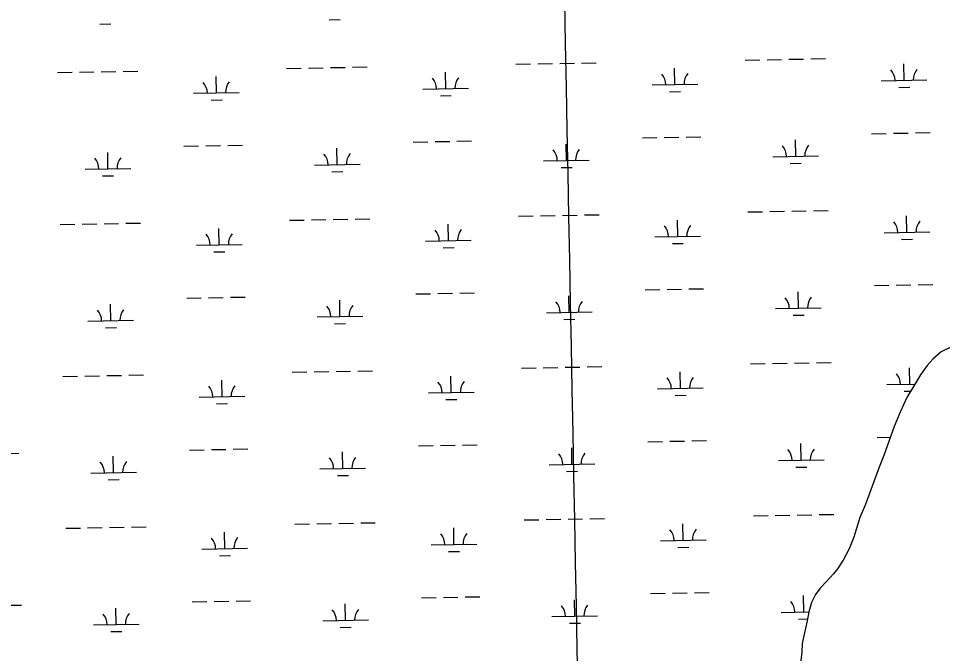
# Model space of a CAD drawing. Extents: x 3957609 to 3995875, y 234277 to 260273.
# Drawn here: x 3987141 to 3989164, y 245780 to 247170 of the extents above; entities that cross this region are included whole.
import ezdxf

# ---------------------------------------------------------------- set-up
doc = ezdxf.new("R2010")
doc.units = 0
for name, color, linetype in [('V-GRID-MAJR', 7, 'Continuous'), ('V-RIVR-EDGE', 7, 'Continuous'), ('V-WETL-SWMP', 7, 'Continuous')]:
    doc.layers.add(name, color=color, linetype=linetype)

msp = doc.modelspace()

# ---------------------------------------------------------------- linework, layer by layer
at = {"layer": 'V-GRID-MAJR'}
msp.add_spline([(3988472.963, 240204.959), (3988414.381, 243232.915), (3988297.143, 249292.685), (3988179.905, 255352.445), (3988121.249, 258384.254)], degree=3, dxfattribs=at)
at = {"layer": 'V-RIVR-EDGE'}
msp.add_lwpolyline([(3989184.293, 246451.586), (3989161.697, 246440.621), (3989143.947, 246425.388), (3989130.944, 246410.845), (3989116.281, 246390.117), (3989100.914, 246364.814), (3989086.515, 246340.719), (3989071.481, 246308.676), (3989058.232, 246276.67), (3989035.882, 246213.532), (3989025.886, 246187.543), (3988994.805, 246104.591), (3988983.437, 246077.781), (3988970.008, 246034.859), (3988959.809, 246009.062), (3988947.204, 245984.607), (3988934.303, 245964.907), (3988925.395, 245954.018), (3988910.252, 245937.448), (3988896.843, 245923.292), (3988886.608, 245909.398), (3988877.641, 245891.366), (3988871.702, 245870.814), (3988868.116, 245851.696), (3988860.84, 245818.619), (3988857.409, 245801.686), (3988856.412, 245782.025), (3988852.328, 245748.02)], dxfattribs=at)
at = {"layer": 'V-WETL-SWMP'}
for p, q in [((3987821.506, 247167.345), (3987845.502, 247167.782)), ((3987319.681, 247158.221), (3987343.677, 247158.657)), ((3988828.215, 247080.993), (3988860.209, 247081.575)), ((3988876.207, 247081.866), (3988908.201, 247082.447)), ((3987728.58, 247060.998), (3987760.575, 247061.58)), ((3987776.572, 247061.871), (3987808.567, 247062.453)), ((3987824.565, 247062.744), (3987856.559, 247063.325)), ((3987872.557, 247063.616), (3987904.551, 247064.198)), ((3988230.405, 247070.123), (3988262.4, 247070.705)), ((3988278.398, 247070.996), (3988310.392, 247071.577)), ((3988326.39, 247071.868), (3988358.384, 247072.45)), ((3988374.382, 247072.741), (3988406.376, 247073.323)), ((3988578.587, 247025.704), (3988577.932, 247061.698)), ((3988732.231, 247079.248), (3988764.225, 247079.83)), ((3988780.223, 247080.12), (3988812.217, 247080.702)), ((3989080.412, 247034.828), (3989079.757, 247070.822)), ((3987226.755, 247051.874), (3987258.75, 247052.455)), ((3987274.747, 247052.746), (3987306.742, 247053.328)), ((3987322.74, 247053.619), (3987354.734, 247054.201)), ((3987370.732, 247054.491), (3987402.726, 247055.073)), ((3987574.936, 247007.454), (3987574.282, 247043.448)), ((3988076.762, 247016.579), (3988076.107, 247052.573)), ((3988528.595, 247024.795), (3988628.578, 247026.613)), ((3989030.42, 247033.919), (3989130.403, 247035.737)), ((3987524.945, 247006.545), (3987624.928, 247008.363)), ((3988026.77, 247015.67), (3988126.753, 247017.488)), ((3988065.044, 247000.932), (3988089.04, 247001.369)), ((3988566.869, 247010.057), (3988590.865, 247010.493)), ((3989068.694, 247019.182), (3989092.69, 247019.618)), ((3987563.219, 246991.808), (3987587.215, 246992.244)), ((3989105.098, 246919.826), (3989137.093, 246920.408)), ((3988005.464, 246899.831), (3988037.459, 246900.413)), ((3988053.456, 246900.704), (3988085.451, 246901.286)), ((3988101.448, 246901.577), (3988133.443, 246902.158)), ((3988507.289, 246908.956), (3988539.284, 246909.538)), ((3988555.281, 246909.829), (3988587.276, 246910.411)), ((3988603.273, 246910.701), (3988635.268, 246911.283)), ((3988842.922, 246868.621), (3988842.268, 246904.615)), ((3989009.114, 246918.081), (3989041.109, 246918.663)), ((3989057.106, 246918.954), (3989089.101, 246919.535)), ((3987503.639, 246890.707), (3987535.634, 246891.288)), ((3987551.631, 246891.579), (3987583.626, 246892.161)), ((3987599.623, 246892.452), (3987631.618, 246893.034)), ((3987839.272, 246850.372), (3987838.617, 246886.366)), ((3988341.097, 246859.497), (3988340.442, 246895.491)), ((3987337.447, 246841.247), (3987336.792, 246877.241)), ((3988291.105, 246858.588), (3988391.089, 246860.406)), ((3988792.93, 246867.712), (3988892.914, 246869.53)), ((3987287.455, 246840.338), (3987387.439, 246842.156)), ((3987789.28, 246849.463), (3987889.264, 246851.281)), ((3988329.379, 246843.85), (3988353.376, 246844.286)), ((3988831.205, 246852.975), (3988855.201, 246853.411)), ((3987325.729, 246825.601), (3987349.725, 246826.037)), ((3987827.554, 246834.725), (3987851.55, 246835.162)), ((3988236.454, 246737.503), (3988268.448, 246738.085)), ((3988284.446, 246738.376), (3988316.44, 246738.957)), ((3988332.438, 246739.248), (3988364.432, 246739.83)), ((3988380.43, 246740.121), (3988412.424, 246740.703)), ((3988738.279, 246746.628), (3988770.273, 246747.209)), ((3988786.271, 246747.5), (3988818.265, 246748.082)), ((3988834.263, 246748.373), (3988866.257, 246748.955)), ((3988882.255, 246749.246), (3988914.249, 246749.827)), ((3989086.46, 246702.208), (3989085.805, 246738.202)), ((3987232.803, 246719.254), (3987264.798, 246719.835)), ((3987280.795, 246720.126), (3987312.79, 246720.708)), ((3987328.788, 246720.999), (3987360.782, 246721.581)), ((3987376.78, 246721.871), (3987408.774, 246722.453)), ((3987734.628, 246728.378), (3987766.623, 246728.96)), ((3987782.621, 246729.251), (3987814.615, 246729.833)), ((3987830.613, 246730.124), (3987862.607, 246730.705)), ((3987878.605, 246730.996), (3987910.599, 246731.578)), ((3988082.81, 246683.959), (3988082.155, 246719.953)), ((3988584.635, 246693.084), (3988583.98, 246729.078)), ((3987580.985, 246674.834), (3987580.33, 246710.828)), ((3989036.468, 246701.299), (3989136.451, 246703.117)), ((3988032.818, 246683.05), (3988132.801, 246684.868)), ((3988534.643, 246692.175), (3988634.626, 246693.993)), ((3988572.917, 246677.437), (3988596.913, 246677.873)), ((3989074.742, 246686.562), (3989098.738, 246686.998)), ((3987530.993, 246673.925), (3987630.976, 246675.743)), ((3987569.267, 246659.188), (3987593.263, 246659.624)), ((3988071.092, 246668.312), (3988095.088, 246668.749)), ((3988513.337, 246576.336), (3988545.332, 246576.918)), ((3988561.329, 246577.209), (3988593.324, 246577.791)), ((3988609.321, 246578.081), (3988641.316, 246578.663)), ((3989015.162, 246585.461), (3989047.157, 246586.043)), ((3989063.154, 246586.334), (3989095.149, 246586.915)), ((3989111.146, 246587.206), (3989143.141, 246587.788)), ((3987509.687, 246558.087), (3987541.682, 246558.668)), ((3987557.679, 246558.959), (3987589.674, 246559.541)), ((3987605.671, 246559.832), (3987637.666, 246560.414)), ((3988011.512, 246567.211), (3988043.507, 246567.793)), ((3988059.504, 246568.084), (3988091.499, 246568.666)), ((3988107.496, 246568.957), (3988139.491, 246569.538)), ((3988347.145, 246526.877), (3988346.491, 246562.871)), ((3988848.97, 246536.001), (3988848.316, 246571.995)), ((3987343.495, 246508.627), (3987342.84, 246544.621)), ((3987845.32, 246517.752), (3987844.665, 246553.746)), ((3988798.978, 246535.092), (3988898.962, 246536.91)), ((3987795.328, 246516.843), (3987895.312, 246518.661)), ((3988297.153, 246525.968), (3988397.137, 246527.786)), ((3988837.253, 246520.355), (3988861.249, 246520.791)), ((3987293.503, 246507.718), (3987393.487, 246509.536)), ((3987833.602, 246502.105), (3987857.599, 246502.542)), ((3988335.428, 246511.23), (3988359.424, 246511.666)), ((3987331.777, 246492.981), (3987355.773, 246493.417)), ((3988744.327, 246414.008), (3988776.321, 246414.589)), ((3988792.319, 246414.88), (3988824.313, 246415.462)), ((3988840.311, 246415.753), (3988872.305, 246416.335)), ((3988888.303, 246416.626), (3988920.298, 246417.207)), ((3987740.677, 246395.758), (3987772.671, 246396.34)), ((3987788.669, 246396.631), (3987820.663, 246397.213)), ((3987836.661, 246397.504), (3987868.655, 246398.085)), ((3987884.653, 246398.376), (3987916.647, 246398.958)), ((3988242.502, 246404.883), (3988274.496, 246405.465)), ((3988290.494, 246405.756), (3988322.488, 246406.337)), ((3988338.486, 246406.628), (3988370.48, 246407.21)), ((3988386.478, 246407.501), (3988418.472, 246408.083)), ((3988590.683, 246360.464), (3988590.028, 246396.458)), ((3989092.508, 246369.588), (3989091.853, 246405.582)), ((3987238.851, 246386.634), (3987270.846, 246387.215)), ((3987286.844, 246387.506), (3987318.838, 246388.088)), ((3987334.836, 246388.379), (3987366.83, 246388.961)), ((3987382.828, 246389.251), (3987414.822, 246389.833)), ((3987587.033, 246342.214), (3987586.378, 246378.208)), ((3988088.858, 246351.339), (3988088.203, 246387.333)), ((3988540.691, 246359.555), (3988640.674, 246361.373)), ((3989042.516, 246368.679), (3989103.94, 246369.796)), ((3989080.79, 246353.942), (3989094.566, 246354.192)), ((3987537.041, 246341.305), (3987637.024, 246343.123)), ((3988038.866, 246350.43), (3988138.849, 246352.248)), ((3988077.14, 246335.692), (3988101.136, 246336.129)), ((3988578.965, 246344.817), (3988602.961, 246345.253)), ((3987575.315, 246326.568), (3987599.311, 246327.004)), ((3989021.21, 246252.841), (3989049.982, 246253.364)), ((3988017.56, 246234.591), (3988049.555, 246235.173)), ((3988065.552, 246235.464), (3988097.547, 246236.046)), ((3988113.544, 246236.337), (3988145.539, 246236.918)), ((3988519.385, 246243.716), (3988551.38, 246244.298)), ((3988567.377, 246244.589), (3988599.372, 246245.171)), ((3988615.37, 246245.461), (3988647.364, 246246.043)), ((3988855.018, 246203.381), (3988854.364, 246239.375)), ((3987109.894, 246218.087), (3987141.889, 246218.669)), ((3987349.543, 246176.007), (3987348.889, 246212.001)), ((3987515.735, 246225.467), (3987547.73, 246226.048)), ((3987563.727, 246226.339), (3987595.722, 246226.921)), ((3987611.719, 246227.212), (3987643.714, 246227.794)), ((3987851.368, 246185.132), (3987850.714, 246221.126)), ((3988353.193, 246194.257), (3988352.539, 246230.251)), ((3988303.201, 246193.348), (3988403.185, 246195.166)), ((3988805.026, 246202.472), (3988905.01, 246204.29)), ((3987299.551, 246175.098), (3987399.535, 246176.916)), ((3987801.376, 246184.223), (3987901.36, 246186.041)), ((3988341.476, 246178.61), (3988365.472, 246179.046)), ((3988843.301, 246187.735), (3988867.297, 246188.171)), ((3987337.826, 246160.36), (3987361.822, 246160.797)), ((3987839.651, 246169.485), (3987863.647, 246169.922)), ((3988248.55, 246072.263), (3988280.544, 246072.845)), ((3988296.542, 246073.136), (3988328.536, 246073.717)), ((3988344.534, 246074.008), (3988376.528, 246074.59)), ((3988392.526, 246074.881), (3988424.521, 246075.463)), ((3988750.375, 246081.388), (3988782.369, 246081.969)), ((3988798.367, 246082.26), (3988830.361, 246082.842)), ((3988846.359, 246083.133), (3988878.354, 246083.715)), ((3988894.351, 246084.006), (3988926.346, 246084.587)), ((3987244.9, 246054.014), (3987276.894, 246054.595)), ((3987292.892, 246054.886), (3987324.886, 246055.468)), ((3987340.884, 246055.759), (3987372.878, 246056.341)), ((3987388.876, 246056.631), (3987420.87, 246057.213)), ((3987746.725, 246063.138), (3987778.719, 246063.72)), ((3987794.717, 246064.011), (3987826.711, 246064.593)), ((3987842.709, 246064.884), (3987874.703, 246065.465)), ((3987890.701, 246065.756), (3987922.696, 246066.338)), ((3988094.906, 246018.719), (3988094.251, 246054.713)), ((3988596.731, 246027.844), (3988596.076, 246063.838)), ((3987593.081, 246009.594), (3987592.426, 246045.588)), ((3987543.089, 246008.685), (3987643.072, 246010.503)), ((3988044.914, 246017.81), (3988144.897, 246019.628)), ((3988546.739, 246026.935), (3988646.722, 246028.753)), ((3988585.013, 246012.197), (3988609.009, 246012.633)), ((3987581.363, 245993.948), (3987605.359, 245994.384)), ((3988083.188, 246003.072), (3988107.184, 246003.509)), ((3988525.433, 245911.096), (3988557.428, 245911.678)), ((3988573.425, 245911.969), (3988605.42, 245912.551)), ((3988621.418, 245912.841), (3988653.412, 245913.423)), ((3987521.783, 245892.847), (3987553.778, 245893.428)), ((3987569.775, 245893.719), (3987601.77, 245894.301)), ((3987617.767, 245894.592), (3987649.762, 245895.174)), ((3987857.416, 245852.512), (3987856.762, 245888.506)), ((3988023.608, 245901.971), (3988055.603, 245902.553)), ((3988071.6, 245902.844), (3988103.595, 245903.426)), ((3988119.593, 245903.717), (3988151.587, 245904.298)), ((3988359.241, 245861.637), (3988358.587, 245897.631)), ((3988861.066, 245870.761), (3988860.412, 245906.755)), ((3987115.942, 245885.467), (3987147.937, 245886.049)), ((3987355.591, 245843.387), (3987354.937, 245879.381)), ((3988811.074, 245869.852), (3988871.744, 245870.955)), ((3987807.424, 245851.603), (3987907.408, 245853.421)), ((3988309.249, 245860.728), (3988409.233, 245862.546)), ((3988849.349, 245855.115), (3988868.825, 245855.469)), ((3987305.599, 245842.478), (3987405.583, 245844.296)), ((3987343.874, 245827.74), (3987367.87, 245828.177)), ((3987845.699, 245836.865), (3987869.695, 245837.302)), ((3988347.524, 245845.99), (3988371.52, 245846.426))]:
    msp.add_line(p, q, dxfattribs=at)
msp.add_lwpolyline([(3989184.293, 246451.586), (3989161.697, 246440.621), (3989143.947, 246425.387), (3989130.945, 246410.844), (3989116.28, 246390.117), (3989100.914, 246364.814), (3989086.515, 246340.72), (3989071.481, 246308.677), (3989058.232, 246276.67), (3989035.882, 246213.533), (3989025.886, 246187.543), (3988994.805, 246104.591), (3988983.436, 246077.78), (3988970.008, 246034.858), (3988959.809, 246009.062), (3988947.203, 245984.607), (3988934.304, 245964.908), (3988925.395, 245954.017), (3988910.251, 245937.447), (3988896.844, 245923.292), (3988886.607, 245909.399), (3988877.642, 245891.365), (3988871.703, 245870.813), (3988868.117, 245851.696), (3988860.84, 245818.618), (3988857.409, 245801.686), (3988856.412, 245782.025), (3988852.329, 245748.019)], dxfattribs=at)
for centre, start, end in [((3988523.344, 247025.174), 0.269879, 41.813537), ((3988633.812, 247027.183), 140.269876, 181.813534), ((3989025.169, 247034.299), 0.269879, 41.813537), ((3989135.637, 247036.307), 140.269876, 181.813534), ((3987519.694, 247006.925), 0.269879, 41.813537), ((3987630.162, 247008.933), 140.269876, 181.813534), ((3988021.519, 247016.049), 0.269879, 41.813537), ((3988131.987, 247018.058), 140.269876, 181.813534), ((3988285.855, 246858.967), 0.269879, 41.813537), ((3988396.322, 246860.976), 140.269876, 181.813534), ((3988787.68, 246868.092), 0.269879, 41.813537), ((3988898.147, 246870.1), 140.269876, 181.813534), ((3987282.204, 246840.718), 0.269879, 41.813537), ((3987392.672, 246842.726), 140.269876, 181.813534), ((3987784.029, 246849.842), 0.269879, 41.813537), ((3987894.497, 246851.851), 140.269876, 181.813534), ((3989031.217, 246701.679), 0.269879, 41.813537), ((3989141.685, 246703.687), 140.269876, 181.813534), ((3987525.742, 246674.305), 0.269879, 41.813537), ((3987636.21, 246676.313), 140.269876, 181.813534), ((3988027.567, 246683.429), 0.269879, 41.813537), ((3988138.035, 246685.438), 140.269876, 181.813534), ((3988529.392, 246692.554), 0.269879, 41.813537), ((3988639.86, 246694.563), 140.269876, 181.813534), ((3988793.728, 246535.472), 0.269879, 41.813537), ((3988904.195, 246537.48), 140.269876, 181.813534), ((3987790.078, 246517.222), 0.269879, 41.813537), ((3987900.545, 246519.231), 140.269876, 181.813534), ((3988291.903, 246526.347), 0.269879, 41.813537), ((3988402.37, 246528.356), 140.269876, 181.813534), ((3987288.252, 246508.098), 0.269879, 41.813537), ((3987398.72, 246510.106), 140.269876, 181.813534), ((3988033.615, 246350.809), 0.269879, 41.813537), ((3988144.083, 246352.818), 140.269876, 181.813534), ((3988535.44, 246359.934), 0.269879, 41.813537), ((3988645.908, 246361.943), 140.269876, 181.813534), ((3989037.265, 246369.059), 0.269879, 41.813537), ((3987531.79, 246341.685), 0.269879, 41.813537), ((3987642.258, 246343.693), 140.269876, 181.813534), ((3988297.951, 246193.727), 0.269879, 41.813537), ((3988408.418, 246195.736), 140.269876, 181.813534), ((3988799.776, 246202.852), 0.269879, 41.813537), ((3988910.243, 246204.86), 140.269876, 181.813534), ((3987294.301, 246175.478), 0.269879, 41.813537), ((3987404.768, 246177.486), 140.269876, 181.813534), ((3987796.126, 246184.602), 0.269879, 41.813537), ((3987906.593, 246186.611), 140.269876, 181.813534), ((3988541.488, 246027.314), 0.269879, 41.813537), ((3988651.956, 246029.323), 140.269876, 181.813534), ((3987537.838, 246009.065), 0.269879, 41.813537), ((3987648.306, 246011.073), 140.269876, 181.813534), ((3988039.663, 246018.189), 0.269879, 41.813537), ((3988150.131, 246020.198), 140.269876, 181.813534), ((3988805.824, 245870.232), 0.269879, 41.813537), ((3987802.174, 245851.982), 0.269879, 41.813537), ((3987912.641, 245853.991), 140.269876, 181.813534), ((3988303.999, 245861.107), 0.269879, 41.813537), ((3988414.466, 245863.116), 140.269876, 181.813534), ((3987300.349, 245842.857), 0.269879, 41.813537), ((3987410.816, 245844.866), 140.269876, 181.813534)]:
    msp.add_arc(centre, 35.246, start, end, dxfattribs=at)

doc.saveas('drawing.dxf')
